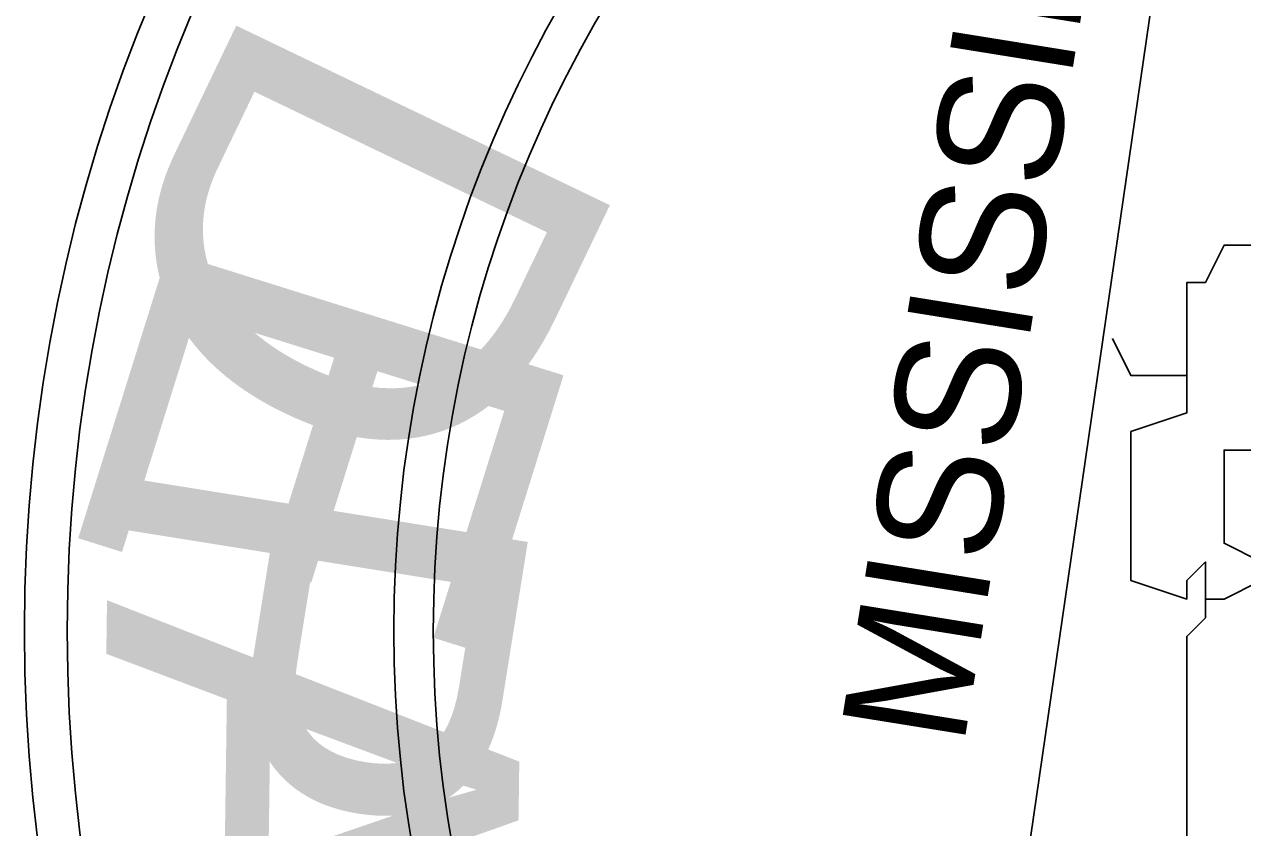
# Model space of a CAD drawing. Extents: x 2193008 to 2198143, y 1236112 to 1237864.
# Drawn here: x 2196750.644 to 2196754.084, y 1237127.49 to 1237129.757 of the extents above; entities that cross this region are included whole.
import ezdxf

# ---------------------------------------------------------------- set-up
doc = ezdxf.new("R2010")
doc.units = 0
doc.layers.add('great seal', color=7, linetype='Continuous')

msp = doc.modelspace()

# ---------------------------------------------------------------- linework, layer by layer
at = {"layer": 'great seal'}
for points in [[(2196753.453, 1237125.4017), (2196753.453, 1237127.2411), (2196753.926, 1237130.4994)], [(2196753.453, 1237125.4017), (2196753.453, 1237127.2411), (2196753.926, 1237130.4994)], [(2196753.453, 1237125.4017), (2196753.453, 1237127.2411), (2196753.926, 1237130.4994)], [(2196753.926, 1237128.7651), (2196753.926, 1237128.8702), (2196753.926, 1237128.9228), (2196753.926, 1237129.0279), (2196753.9785, 1237129.0279), (2196754.0311, 1237129.133), (2196754.1362, 1237129.133), (2196754.1887, 1237129.2381), (2196754.1887, 1237129.4483), (2196754.1887, 1237129.5534), (2196754.1887, 1237129.606), (2196754.1887, 1237129.7111), (2196754.1362, 1237129.8162), (2196754.1362, 1237129.9213), (2196754.1362, 1237129.9738), (2196754.1887, 1237130.0264), (2196754.2413, 1237130.184)], [(2196753.926, 1237128.7651), (2196753.926, 1237128.8702), (2196753.926, 1237128.9228), (2196753.926, 1237129.0279), (2196753.9785, 1237129.0279), (2196754.0311, 1237129.133), (2196754.1362, 1237129.133), (2196754.1887, 1237129.2381), (2196754.1887, 1237129.4483), (2196754.1887, 1237129.5534), (2196754.1887, 1237129.606), (2196754.1887, 1237129.7111), (2196754.1362, 1237129.8162), (2196754.1362, 1237129.9213), (2196754.1362, 1237129.9738), (2196754.1887, 1237130.0264), (2196754.2413, 1237130.184)], [(2196753.926, 1237128.7651), (2196753.926, 1237128.8702), (2196753.926, 1237128.9228), (2196753.926, 1237129.0279), (2196753.9785, 1237129.0279), (2196754.0311, 1237129.133), (2196754.1362, 1237129.133), (2196754.1887, 1237129.2381), (2196754.1887, 1237129.4483), (2196754.1887, 1237129.5534), (2196754.1887, 1237129.606), (2196754.1887, 1237129.7111), (2196754.1362, 1237129.8162), (2196754.1362, 1237129.9213), (2196754.1362, 1237129.9738), (2196754.1887, 1237130.0264), (2196754.2413, 1237130.184)], [(2196753.926, 1237127.4513), (2196753.926, 1237127.609), (2196753.926, 1237127.6615), (2196753.926, 1237127.7666), (2196753.926, 1237127.7666), (2196753.926, 1237127.8192), (2196753.926, 1237128.0294), (2196753.926, 1237128.0294), (2196753.9785, 1237128.0819), (2196753.9785, 1237128.1345), (2196753.9785, 1237128.2396), (2196753.926, 1237128.187), (2196753.926, 1237128.1345), (2196753.7683, 1237128.187), (2196753.7683, 1237128.2396), (2196753.7683, 1237128.2921), (2196753.7683, 1237128.2921), (2196753.7683, 1237128.5549), (2196753.7683, 1237128.5549), (2196753.7683, 1237128.6075), (2196753.926, 1237128.66), (2196753.926, 1237128.7651), (2196753.7683, 1237128.7651), (2196753.7158, 1237128.8702), (2196753.7158, 1237128.8702)], [(2196753.926, 1237127.4513), (2196753.926, 1237127.609), (2196753.926, 1237127.6615), (2196753.926, 1237127.7666), (2196753.926, 1237127.7666), (2196753.926, 1237127.8192), (2196753.926, 1237128.0294), (2196753.926, 1237128.0294), (2196753.9785, 1237128.0819), (2196753.9785, 1237128.1345), (2196753.9785, 1237128.2396), (2196753.926, 1237128.187), (2196753.926, 1237128.1345), (2196753.7683, 1237128.187), (2196753.7683, 1237128.2396), (2196753.7683, 1237128.2921), (2196753.7683, 1237128.2921), (2196753.7683, 1237128.5549), (2196753.7683, 1237128.5549), (2196753.7683, 1237128.6075), (2196753.926, 1237128.66), (2196753.926, 1237128.7651), (2196753.7683, 1237128.7651), (2196753.7158, 1237128.8702), (2196753.7158, 1237128.8702)], [(2196753.926, 1237127.4513), (2196753.926, 1237127.609), (2196753.926, 1237127.6615), (2196753.926, 1237127.7666), (2196753.926, 1237127.7666), (2196753.926, 1237127.8192), (2196753.926, 1237128.0294), (2196753.926, 1237128.0294), (2196753.9785, 1237128.0819), (2196753.9785, 1237128.1345), (2196753.9785, 1237128.2396), (2196753.926, 1237128.187), (2196753.926, 1237128.1345), (2196753.7683, 1237128.187), (2196753.7683, 1237128.2396), (2196753.7683, 1237128.2921), (2196753.7683, 1237128.2921), (2196753.7683, 1237128.5549), (2196753.7683, 1237128.5549), (2196753.7683, 1237128.6075), (2196753.926, 1237128.66), (2196753.926, 1237128.7651), (2196753.7683, 1237128.7651), (2196753.7158, 1237128.8702), (2196753.7158, 1237128.8702)], [(2196754.1362, 1237128.2396), (2196754.0311, 1237128.2921), (2196754.0311, 1237128.2921), (2196754.0311, 1237128.4498), (2196754.0311, 1237128.5549), (2196754.1362, 1237128.5549)], [(2196754.1362, 1237128.2396), (2196754.0311, 1237128.2921), (2196754.0311, 1237128.2921), (2196754.0311, 1237128.4498), (2196754.0311, 1237128.5549), (2196754.1362, 1237128.5549)], [(2196754.1362, 1237128.2396), (2196754.0311, 1237128.2921), (2196754.0311, 1237128.2921), (2196754.0311, 1237128.4498), (2196754.0311, 1237128.5549), (2196754.1362, 1237128.5549)], [(2196753.9785, 1237128.1345), (2196753.9785, 1237128.1345), (2196754.0311, 1237128.1345), (2196754.0311, 1237128.1345), (2196754.1362, 1237128.187)], [(2196753.9785, 1237128.1345), (2196753.9785, 1237128.1345), (2196754.0311, 1237128.1345), (2196754.0311, 1237128.1345), (2196754.1362, 1237128.187)], [(2196753.9785, 1237128.1345), (2196753.9785, 1237128.1345), (2196754.0311, 1237128.1345), (2196754.0311, 1237128.1345), (2196754.1362, 1237128.187)]]:
    msp.add_lwpolyline(points, dxfattribs=at)
for radius in [4.5988, 4.5988, 4.5988, 4.4778, 4.4778, 4.4778, 3.5557, 3.5557, 3.5557, 3.4444, 3.4444, 3.4444]:
    msp.add_circle((2196755.2433, 1237128.0451), radius, dxfattribs=at)

# ---------------------------------------------------------------- texts
for s, height, rotation, p in [('MISSISSIPPI', 0.350947, 80.8531, (2196753.2953, 1237127.7141)), ('MISSISSIPPI', 0.350947, 80.8531, (2196753.2953, 1237127.7141)), ('MISSISSIPPI', 0.350947, 80.8531, (2196753.2953, 1237127.7141)), ('D', 1.1701, 244.3352, (2196751.2983, 1237129.8687)), ('D', 1.1701, 244.3352, (2196751.2983, 1237129.8687)), ('D', 1.1701, 244.3352, (2196751.2983, 1237129.8687)), ('E', 1.1701, 252.6236, (2196751.0881, 1237129.2381)), ('E', 1.1701, 252.6236, (2196751.0881, 1237129.2381)), ('E', 1.1701, 252.6236, (2196751.0881, 1237129.2381)), ('P', 1.1701, 260.912, (2196750.9305, 1237128.6075)), ('P', 1.1701, 260.912, (2196750.9305, 1237128.6075)), ('P', 1.1701, 260.912, (2196750.9305, 1237128.6075)), ('A', 1.1701, 269.2004, (2196750.8779, 1237128.1345)), ('A', 1.1701, 269.2004, (2196750.8779, 1237128.1345)), ('A', 1.1701, 269.2004, (2196750.8779, 1237128.1345))]:
    msp.add_text(s, height=height, rotation=rotation, dxfattribs=at).set_placement(p)

doc.saveas('drawing.dxf')
